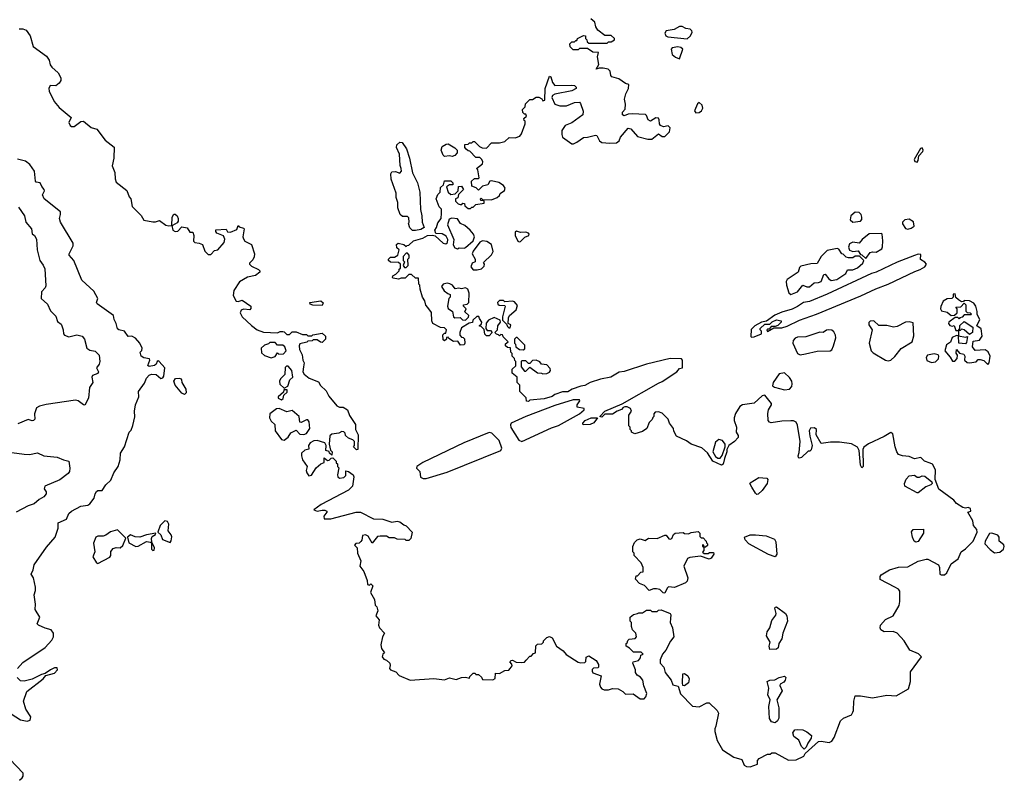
# Model space of a CAD drawing. Extents: x 2106670 to 2323771, y 35271 to 224896.
# Tile 356 of 419: x 2281540 to 2289040, y 162343 to 168139. Entities that reach past the tile are written whole.
import ezdxf

# ---------------------------------------------------------------- set-up
doc = ezdxf.new("R2010")
doc.units = 0

msp = doc.modelspace()

# ---------------------------------------------------------------- linework, layer by layer
at = {"layer": '0CON20XD'}
for points in [[(2286132.5, 167435), (2286151.7, 167458.3), (2286153.3, 167495), (2286146.4, 167533.6), (2286156.2, 167575), (2286176.7, 167615), (2286180, 167645), (2286155, 167652.5), (2286105, 167688.8), (2286050, 167705), (2286042.5, 167715), (2286037, 167747), (2286021.7, 167761.7), (2285985, 167770), (2285955, 167770), (2285931.7, 167761.7), (2285951.7, 167798.3), (2285942.5, 167855), (2285948.3, 167888.3), (2285905, 167892.5), (2285865, 167920), (2285805, 167920), (2285795, 167910), (2285755, 167910), (2285733, 167933), (2285730, 167955), (2285745, 167970), (2285765, 167970), (2285775, 167980), (2285785, 167980), (2285790, 167995), (2285835, 168020), (2285850, 168015), (2285850, 167995), (2285860, 167985), (2285861.7, 167971.7), (2285875, 167960), (2286015, 167960), (2286025, 167970), (2286045, 167970), (2286070, 167985), (2286070, 167995), (2286045, 168020), (2285998.3, 168018.3), (2285945, 168060), (2285927.5, 168085), (2285920.8, 168120.8), (2285890, 168145)], [(2286625, 167992.9), (2286650.6, 168015), (2286662, 168045), (2286660, 168055), (2286648, 168068), (2286615, 168071.2), (2286585, 168088.6), (2286565, 168087.5), (2286525, 168064), (2286465, 168053.3), (2286453.6, 168036.4), (2286462.5, 168015), (2286477.7, 168007.7), (2286625, 167992.9)], [(2281535, 168070), (2281565, 168070), (2281589.3, 168059.3), (2281620, 168015), (2281642.5, 167935), (2281745, 167862.5), (2281765, 167830), (2281773.3, 167795), (2281785, 167777.5), (2281833.6, 167733.6), (2281852.5, 167695), (2281852.5, 167675), (2281841.2, 167655), (2281815, 167635.8), (2281773.1, 167636.9), (2281761.5, 167615), (2281765, 167593.3), (2281802.5, 167515), (2281841.3, 167471.3), (2281931.2, 167395), (2281914.4, 167355), (2281925, 167332.2), (2281935.4, 167325.4), (2281955.3, 167324.7), (2282005, 167364.3), (2282025, 167365.7), (2282085, 167318.8), (2282127.5, 167305), (2282190.4, 167220.5), (2282258.6, 167168.6), (2282256.2, 167085), (2282243.9, 167026.1), (2282263.8, 166975), (2282266.4, 166926.4), (2282275, 166900), (2282355, 166837.5), (2282375, 166790), (2282387.5, 166775), (2282397.5, 166715), (2282466.4, 166646.4), (2282485, 166612.5), (2282555, 166597.5), (2282575, 166597.5), (2282605, 166610), (2282654.1, 166574.1), (2282675, 166567.5), (2282700, 166570), (2282706.4, 166536.4), (2282725, 166526), (2282745, 166528.8), (2282775, 166560), (2282815, 166552.5), (2282835, 166520), (2282858.8, 166518.8), (2282866.2, 166495), (2282865, 166451.2), (2282875, 166440.8), (2282906.4, 166436.4), (2282932.5, 166425), (2282950, 166375), (2282975, 166350), (2282995, 166350), (2283025, 166380), (2283050, 166385), (2283098.3, 166441.7), (2283102.5, 166467.5)], [(2286565, 167840), (2286592.5, 167915), (2286575, 167927.5), (2286553, 167933), (2286510, 167925), (2286502.5, 167915), (2286510, 167875), (2286535, 167852.5), (2286565, 167840)], [(2288475, 164760), (2288432.5, 164775), (2288405, 164802.5), (2288355, 164793.8), (2288315, 164811.2), (2288265, 164816), (2288235, 164826), (2288220.6, 164845), (2288207.5, 164885), (2288192, 164982), (2288175, 164993.8), (2288125, 164962), (2288004.3, 164905.7), (2287969.6, 164880.5), (2287961.2, 164865), (2287965.8, 164735), (2287955, 164723.8), (2287943.8, 164745), (2287933.8, 164855), (2287921.7, 164881.7), (2287875, 164906.7), (2287785, 164920), (2287715, 164920), (2287645, 164910), (2287607.5, 164975), (2287610, 165015), (2287595, 165030), (2287563, 165027), (2287553.3, 165006.7), (2287557.5, 164965), (2287577.5, 164895), (2287568.3, 164861.7), (2287558.3, 164851.7), (2287545, 164850), (2287496.1, 164803.9), (2287478.3, 164798.3), (2287471.7, 164801.7), (2287470, 164815), (2287478.3, 164841.7), (2287486, 164925), (2287465, 165050), (2287455, 165072.5), (2287435, 165083.3), (2287415, 165083.3), (2287345, 165080), (2287265, 165066.7), (2287251.7, 165071.7), (2287241.2, 165085), (2287239.3, 165139.3), (2287243.3, 165165), (2287267.5, 165205), (2287267.5, 165215), (2287215, 165277.5), (2287195, 165272.5), (2287133.6, 165216.4), (2287045.7, 165204.3), (2287025, 165191.2), (2286991.7, 165138.3), (2286982, 165105), (2286982.5, 165085), (2286998.8, 165035), (2286997, 164997), (2287011.7, 164971.7), (2287012.5, 164955), (2286985.9, 164924.1), (2286942.5, 164895), (2286927.5, 164865), (2286926.7, 164845), (2286907.5, 164795), (2286898.8, 164751.2), (2286885, 164743.8), (2286820, 164775), (2286778.9, 164838.9), (2286736.9, 164876.9), (2286655, 164904.2), (2286619.7, 164929.7), (2286542.5, 164965), (2286523, 165003), (2286520, 165025), (2286490, 165065), (2286480, 165095), (2286435, 165140), (2286405, 165150), (2286381.7, 165148.3), (2286370, 165135), (2286370, 165115), (2286361.7, 165108.3), (2286358.3, 165091.7), (2286335, 165070), (2286316.7, 165025), (2286285, 165000), (2286225, 164983.3), (2286200, 164995), (2286200, 165005), (2286190, 165015), (2286190, 165035), (2286180, 165045), (2286180, 165125), (2286200, 165155), (2286193.3, 165175), (2286168.5, 165188.5), (2286150.7, 165189.3), (2286136.4, 165183.6), (2286125, 165168.8), (2286091.2, 165155), (2286056.4, 165133.6), (2285998, 165132), (2285975, 165110), (2285960, 165115), (2285996.7, 165155), (2286128.9, 165211.1), (2286405, 165370.5), (2286435, 165381.4), (2286546.7, 165455), (2286565, 165480), (2286587.5, 165485), (2286587.5, 165545), (2286580, 165555), (2286496, 165556), (2286315, 165514.5), (2286145, 165457.5), (2286106.6, 165453.4), (2286043.8, 165415), (2285965, 165398.6), (2285885, 165374), (2285845, 165351.4), (2285814.3, 165345.7), (2285747.5, 165322.5), (2285715, 165303.5), (2285675, 165302.9), (2285616.7, 165283.3), (2285595, 165267.5), (2285535, 165250), (2285425, 165240), (2285415, 165230), (2285401.7, 165231.7), (2285398.3, 165258.3), (2285350, 165305), (2285350, 165355), (2285330, 165375), (2285330, 165415), (2285290, 165445), (2285290, 165475), (2285318.3, 165501.7), (2285320, 165535), (2285311.7, 165541.7), (2285308.3, 165558.3), (2285290, 165575), (2285290, 165595), (2285280, 165605), (2285278.3, 165638.3), (2285255, 165640), (2285240, 165655), (2285241.7, 165668.3), (2285260, 165685), (2285221.7, 165721.7), (2285218.3, 165738.3), (2285205, 165740), (2285195, 165730), (2285188.3, 165738.3), (2285171.7, 165741.7), (2285160, 165755), (2285180, 165775), (2285183.3, 165805), (2285203.3, 165835), (2285198.8, 165848.8), (2285155, 165870), (2285110, 165850), (2285093, 165827), (2285090, 165785), (2285101.7, 165771.7), (2285125, 165770), (2285140, 165755), (2285115, 165730), (2285095, 165730), (2285083, 165743), (2285078.3, 165778.3), (2285055, 165800), (2285040, 165805), (2285058.3, 165821.7), (2285060, 165835), (2285041.7, 165861.7), (2285038.3, 165878.3), (2285021.7, 165878.3), (2284991.7, 165848.3), (2284988.3, 165831.7), (2284963, 165827), (2284905, 165790), (2284892.5, 165755), (2284892.5, 165735), (2284905, 165720), (2284918.3, 165718.3), (2284928.3, 165708.3), (2284930, 165675), (2284925, 165662.5), (2284898.3, 165658.3), (2284878.3, 165688.3), (2284845, 165687.5), (2284810, 165710), (2284805, 165720), (2284791.7, 165718.3), (2284790, 165705), (2284777, 165693), (2284765, 165700), (2284763, 165737), (2284775, 165750), (2284785, 165750), (2284790, 165775), (2284775, 165790), (2284745, 165792.5), (2284686.7, 165825), (2284680, 165845), (2284677, 165907), (2284650, 165945), (2284633.9, 165963.9), (2284627, 165997), (2284607.5, 166025), (2284590, 166085), (2284587, 166117), (2284580, 166125), (2284578.3, 166168.3), (2284555, 166170), (2284525, 166197.5), (2284503, 166197), (2284475, 166170), (2284445, 166170), (2284425, 166162.5), (2284385, 166170), (2284380, 166175), (2284381.7, 166188.3), (2284405, 166200), (2284430, 166225), (2284431.7, 166238.3), (2284440, 166245), (2284440, 166275), (2284425, 166290), (2284365, 166292.5), (2284350, 166305), (2284350, 166315), (2284365, 166330), (2284395, 166330), (2284420, 166345), (2284430, 166385), (2284411.7, 166401.7), (2284410, 166425), (2284423, 166437), (2284467, 166427), (2284485, 166410), (2284491.7, 166418.3), (2284505, 166420), (2284540, 166455), (2284610, 166475), (2284645.9, 166494.1), (2284685, 166496.7), (2284705, 166492.5), (2284765, 166435.8), (2284785, 166431.2), (2284798.8, 166441.2), (2284802, 166465), (2284789.3, 166489.3), (2284756.8, 166506.8), (2284710, 166510), (2284701.2, 166535), (2284714.6, 166555.5), (2284725, 166590), (2284750, 166625), (2284752.5, 166665), (2284752.5, 166695), (2284734, 166714), (2284711.2, 166775), (2284725, 166807.5), (2284742.5, 166825), (2284745, 166860), (2284768.3, 166881.7), (2284775, 166910), (2284825, 166910), (2284840, 166895), (2284838.3, 166881.7), (2284815, 166880), (2284790, 166865), (2284802.5, 166825), (2284825, 166807.5), (2284858.3, 166811.7), (2284880, 166835), (2284881.7, 166868.3), (2284905, 166870), (2284920, 166845), (2284881.7, 166808.3), (2284878.3, 166781.7), (2284860, 166775), (2284860, 166755), (2284880, 166735), (2284895, 166730), (2284908.3, 166731.7), (2284915, 166740), (2284928.3, 166738.3), (2284931.7, 166721.7), (2284955, 166700), (2284975, 166700), (2284985, 166710), (2284995, 166710), (2285015, 166730), (2285078.3, 166741.7), (2285078.3, 166758.3), (2285051.7, 166761.7), (2285050, 166775), (2285055, 166780), (2285065, 166770), (2285135, 166767.5), (2285177, 166783), (2285195, 166800), (2285200, 166815), (2285232.5, 166837.5), (2285236.7, 166855), (2285224.4, 166874.4), (2285189.2, 166899.2), (2285135, 166910), (2285121.7, 166908.3), (2285105, 166880), (2285065, 166870), (2285035, 166840), (2285018.3, 166858.3), (2284985, 166870), (2284981.7, 166908.3), (2285005, 166930), (2285035, 166930), (2285040, 166935), (2285030, 166995), (2285020, 167005), (2285065, 167040), (2285067.5, 167055), (2285060, 167075), (2285045, 167090), (2285015, 167090), (2284968.3, 167138.3), (2284955, 167140), (2284941.7, 167151.7), (2284930, 167165), (2284931.7, 167188.3), (2284955, 167190), (2284965, 167200), (2284985, 167200), (2284995, 167210), (2285005, 167210), (2285043, 167173), (2285063, 167163), (2285095, 167160), (2285135, 167200), (2285195, 167200), (2285235, 167210), (2285268.3, 167241.7), (2285315, 167240), (2285349.3, 167250.7), (2285361.7, 167268.3), (2285390, 167345), (2285390, 167365), (2285381.7, 167371.7), (2285380, 167385), (2285400, 167405), (2285395, 167420), (2285385, 167420), (2285371.7, 167431.7), (2285370, 167455), (2285390, 167475), (2285391.7, 167498.3), (2285425, 167530), (2285445, 167530), (2285475, 167550), (2285495, 167550), (2285516.7, 167536.7), (2285525, 167520), (2285540, 167525), (2285542.5, 167615), (2285575, 167710), (2285585, 167702.5), (2285599.7, 167659.7), (2285615, 167636.7), (2285745, 167640), (2285767, 167637), (2285780, 167625), (2285780, 167615), (2285745, 167597.5), (2285615, 167572), (2285599.2, 167560.8), (2285594.1, 167545.9), (2285615, 167496.2), (2285655, 167482), (2285705, 167483.3), (2285767, 167507), (2285805, 167510), (2285811.7, 167501.7), (2285831.7, 167441.7), (2285830, 167415), (2285747, 167353), (2285695, 167332.5), (2285670, 167295), (2285668.9, 167265), (2285675.8, 167245), (2285745, 167193.3), (2285757.3, 167192.7), (2285784.2, 167205.8), (2285835, 167242.5), (2285865, 167243.3), (2285925, 167260), (2285936, 167256), (2285956.7, 167215), (2285975, 167204), (2286035, 167197.5), (2286085, 167202), (2286106.7, 167215), (2286117.5, 167245), (2286175, 167312.5), (2286195, 167306.7), (2286245, 167250), (2286325, 167228.8), (2286355, 167230), (2286405, 167270), (2286435, 167248.1), (2286455, 167250), (2286489.1, 167285), (2286495.5, 167315.5), (2286480.3, 167330.3), (2286445, 167322.9), (2286421.9, 167331.9), (2286413.8, 167345), (2286412, 167375), (2286405, 167390), (2286385, 167392), (2286345, 167366.2), (2286326.7, 167375), (2286315, 167410), (2286307, 167417), (2286205, 167422.5), (2286175, 167420), (2286145, 167407.5), (2286132.5, 167415), (2286132.5, 167435)], [(2286690.6, 167430.6), (2286715, 167430.9), (2286733.3, 167445), (2286742.5, 167465), (2286738.3, 167488.3), (2286715, 167507.1), (2286702.2, 167497.8), (2286679.2, 167445), (2286690.6, 167430.6)], [(2284533, 166533), (2284513, 166553), (2284502.5, 166585), (2284507.5, 166595), (2284505, 166630), (2284495, 166640), (2284455, 166640), (2284437.5, 166655), (2284420, 166705), (2284420, 166745), (2284408.8, 166785), (2284408, 166818), (2284370, 166925), (2284367.5, 166965), (2284375, 166980), (2284401.7, 166981.7), (2284435, 166970), (2284447.5, 166985), (2284446.7, 167005), (2284437, 167027), (2284433.3, 167115), (2284411.2, 167165), (2284413.8, 167185), (2284435, 167206.7), (2284453, 167203), (2284485.7, 167155.7), (2284510, 167085), (2284532, 166972), (2284570, 166895), (2284589.2, 166825), (2284591.8, 166691.8), (2284604.3, 166645), (2284606.7, 166596.7), (2284620, 166555), (2284595, 166541.2), (2284555, 166533.3), (2284533, 166533)], [(2284835, 167097.5), (2284815, 167102.5), (2284775, 167097.5), (2284765, 167107.5), (2284750, 167145), (2284757, 167173), (2284788.3, 167191.7), (2284805, 167192.5), (2284855, 167162.5), (2284872.5, 167145), (2284873.3, 167135), (2284872.5, 167125), (2284855, 167103.3), (2284835, 167097.5)], [(2288375, 167053.3), (2288383.8, 167065), (2288388, 167102), (2288420, 167135), (2288422.5, 167145), (2288415, 167163.3), (2288401.2, 167158.8), (2288354, 167075), (2288358.3, 167058.3), (2288375, 167053.3)], [(2281523.3, 163195), (2281565, 163241.2), (2281733.1, 163355), (2281785, 163410.8), (2281798.1, 163435), (2281796.9, 163465), (2281780, 163490), (2281732.9, 163502.9), (2281682.5, 163525), (2281673.3, 163535), (2281693.6, 163585), (2281658.9, 163645), (2281660, 163685), (2281650, 163755), (2281660.3, 163789.7), (2281660, 163815), (2281646.2, 163886.2), (2281628, 163915), (2281643.4, 163946.6), (2281650, 163985), (2281745, 164120.5), (2281809.6, 164195), (2281832.5, 164265), (2281831.8, 164305), (2281897.6, 164332.5), (2281913.8, 164375), (2281935, 164393.5), (2282005, 164432.5), (2282059.6, 164440.4), (2282075, 164448.7), (2282107.1, 164492.9), (2282114.4, 164525.6), (2282125, 164542.9), (2282135, 164550.3), (2282169.2, 164550.8), (2282195, 164595.7), (2282235, 164630), (2282256.5, 164685), (2282290, 164735), (2282304.5, 164785), (2282308.9, 164835), (2282338.2, 164885), (2282374, 164995), (2282388.3, 165011.7), (2282402.6, 165047.4), (2282417, 165113), (2282414.2, 165155), (2282423.1, 165205), (2282448.6, 165265), (2282446.2, 165305), (2282491.5, 165368.5), (2282505, 165407.8), (2282525, 165430), (2282545, 165437.1), (2282578.8, 165435), (2282615, 165405.8), (2282630, 165410), (2282638.6, 165421.5), (2282644.7, 165485), (2282603.3, 165535), (2282595, 165540), (2282586.7, 165535), (2282580.8, 165515), (2282567.5, 165505), (2282525, 165497.5), (2282516, 165505), (2282530.8, 165545), (2282528.8, 165555), (2282485, 165563.3), (2282466, 165575), (2282457.5, 165605), (2282471.2, 165618.8), (2282474, 165635), (2282456, 165675), (2282421.9, 165711.9), (2282395, 165726.2), (2282365, 165723.8), (2282337.1, 165765), (2282295.8, 165775), (2282284.1, 165784.1), (2282274.3, 165825), (2282259.4, 165855), (2282255.2, 165885.2), (2282131.2, 165975), (2282124.2, 165985), (2282136, 166015), (2282105, 166071.4), (2282012.9, 166155), (2281953.4, 166303.4), (2281917.9, 166345), (2281917.7, 166355), (2281947.1, 166415), (2281946.8, 166435), (2281850, 166595), (2281842.5, 166625), (2281851.5, 166655), (2281850, 166675), (2281725.6, 166775), (2281712.9, 166805), (2281728.8, 166835), (2281726, 166845), (2281707.5, 166867.5), (2281695, 166896.2), (2281665, 166902), (2281659.4, 166909.4), (2281652, 166985), (2281616, 167035), (2281585, 167062), (2281524.5, 167075.5)], [(2281531.1, 166711.1), (2281577.1, 166645), (2281587.1, 166595), (2281630, 166545), (2281635, 166507.5), (2281653.6, 166493.6), (2281667.4, 166467.4), (2281673.8, 166385), (2281693.8, 166305), (2281719.6, 166269.6), (2281731.2, 166241.2), (2281738.5, 166111.5), (2281733.2, 166096.8), (2281705.8, 166065), (2281704.5, 166015), (2281750.6, 165970.6), (2281775, 165919.4), (2281815, 165880.7), (2281828.8, 165838.8), (2281855, 165817.8), (2281861.8, 165805), (2281872.2, 165775), (2281873.1, 165745), (2281882, 165735), (2281915, 165722.5), (2281975, 165737.7), (2282015, 165728.1), (2282033.8, 165705), (2282052, 165635), (2282075, 165620), (2282115, 165613.6), (2282145, 165583.8), (2282150.8, 165535), (2282145, 165513.8), (2282126.2, 165485), (2282140.6, 165455), (2282135, 165443.3), (2282095, 165427.5), (2282088.8, 165415), (2282096.7, 165375), (2282072.7, 165337.3), (2282064, 165255), (2282035, 165202.5), (2282025, 165203.3), (2281984.7, 165234.7), (2281965, 165240.9), (2281742.1, 165207.9), (2281692, 165195), (2281668.9, 165181.1), (2281652.2, 165135), (2281654.6, 165095), (2281646.4, 165083.6), (2281635, 165081.4), (2281605, 165091.2), (2281525, 165060.5)], [(2282705, 166570), (2282700, 166570), (2282702.5, 166635), (2282713.6, 166656.4), (2282725, 166657.5), (2282740, 166645), (2282747.5, 166625), (2282746.4, 166603.6), (2282739.3, 166590.7), (2282705, 166570)], [(2287885, 166596.7), (2287945, 166604.3), (2287954.4, 166615.6), (2287955.7, 166635), (2287950, 166655), (2287935, 166670), (2287905, 166672.9), (2287872, 166645), (2287866.2, 166615), (2287885, 166596.7)], [(2284875, 166392.5), (2284888.3, 166401.7), (2284925, 166397.5), (2284935, 166402.5), (2284993.8, 166455), (2285003.8, 166485), (2284996.2, 166505), (2284971.2, 166535), (2284929.7, 166569.7), (2284896.7, 166585), (2284875, 166622), (2284832.2, 166627.8), (2284811.9, 166618.1), (2284797.5, 166575), (2284846.7, 166465), (2284843, 166423), (2284855, 166400), (2284875, 166392.5)], [(2288305, 166542.5), (2288330.7, 166549.3), (2288353, 166567), (2288348.3, 166598.3), (2288315, 166620), (2288283.3, 166615), (2288263.3, 166595), (2288263.9, 166583.9), (2288287, 166547), (2288305, 166542.5)], [(2283102.5, 166467.5), (2283093, 166493), (2283042.3, 166512.3), (2283033.3, 166525), (2283035, 166537.5), (2283111.7, 166541.7), (2283123.3, 166523.3), (2283145, 166520), (2283195, 166540), (2283205, 166570), (2283211.7, 166561.7), (2283245, 166550), (2283250, 166545), (2283240, 166485), (2283245, 166470), (2283255, 166452.5), (2283306.7, 166425), (2283327.5, 166355), (2283327, 166333), (2283315, 166310), (2283290, 166285), (2283290, 166275), (2283305, 166260), (2283360, 166235), (2283370, 166225), (2283370, 166215), (2283335, 166190), (2283275, 166177.5), (2283215, 166142.5), (2283170, 166075), (2283167, 166037), (2283190, 165995), (2283205, 165992.5), (2283235, 166002.5), (2283300, 165955), (2283301.7, 165938.3), (2283292.5, 165927.5), (2283245, 165933.8), (2283227.5, 165925), (2283220, 165905), (2283233.6, 165873.6), (2283305, 165807.5), (2283350, 165775), (2283398.3, 165758.3), (2283505, 165752.5), (2283525, 165762.5), (2283545, 165762.5), (2283555, 165760), (2283575, 165740), (2283595, 165740), (2283615, 165760), (2283645, 165760), (2283695, 165740), (2283725, 165740), (2283735, 165730), (2283765, 165730), (2283773, 165737), (2283845, 165750), (2283868.3, 165728.3), (2283870, 165705), (2283845, 165680), (2283831.7, 165681.7), (2283805, 165700), (2283775, 165700), (2283767, 165693), (2283735, 165690), (2283727, 165683), (2283675, 165670), (2283670, 165655), (2283672.5, 165625), (2283692.5, 165585), (2283697.5, 165545), (2283707.5, 165525), (2283702.5, 165495), (2283697.5, 165455), (2283707, 165437), (2283745, 165407.5), (2283815, 165380), (2283830.8, 165350.8), (2283875, 165310), (2283895, 165270), (2283955, 165197.5), (2283975, 165187.5), (2284005, 165187.5), (2284036.4, 165166.4), (2284051.7, 165121.7), (2284097.5, 165055), (2284097.5, 165015), (2284117.5, 164975), (2284116.7, 164863.3), (2284105, 164862.5), (2284082.5, 164885), (2284090, 164895), (2284090, 164925), (2284077, 164937), (2284045, 164950), (2284021.7, 164971.7), (2284018.3, 164988.3), (2284008.3, 164998.3), (2283995, 165000), (2283971.7, 164988.3), (2283918.3, 164981.7), (2283903, 164967), (2283896.7, 164905), (2283908.3, 164858.3), (2283920, 164845), (2283918.3, 164821.7), (2283900, 164835), (2283898.3, 164848.3), (2283872.5, 164855), (2283873.8, 164895), (2283864.1, 164914.1), (2283805, 164933.5), (2283780.4, 164929.6), (2283752, 164915), (2283740, 164895), (2283743.3, 164866.7), (2283711.5, 164858.5), (2283686.4, 164835), (2283685.4, 164815), (2283695, 164786), (2283729.4, 164735), (2283722.9, 164705), (2283726.2, 164685), (2283743.4, 164663.4), (2283761.7, 164668.3), (2283799.2, 164725), (2283835, 164753.8), (2283860, 164765), (2283860, 164800), (2283885, 164780), (2283898.3, 164781.7), (2283911.7, 164798.3), (2283925, 164800), (2283950, 164775), (2283951.7, 164761.7), (2283960, 164755), (2283960, 164735), (2283970, 164725), (2283959.6, 164670.5), (2283964, 164655), (2283975, 164645.8), (2284009.1, 164650.9), (2284024.2, 164665), (2284025, 164700), (2284045, 164696.2), (2284080.7, 164670.7), (2284084.2, 164655), (2284075.4, 164585), (2284045.6, 164555), (2283836.2, 164445), (2283780, 164405), (2283805, 164393.3), (2283845, 164402.5), (2283865, 164402.5), (2283880, 164395), (2283880, 164385), (2283857.5, 164355), (2283860, 164335), (2283910, 164335), (2284104, 164386), (2284135, 164385.4), (2284234.3, 164334.3), (2284305, 164334), (2284375, 164310), (2284415, 164317.5), (2284435, 164313.3), (2284465, 164290), (2284485, 164282.5), (2284530, 164235), (2284520, 164185), (2284505, 164170), (2284485, 164170), (2284475, 164177.5), (2284415, 164180), (2284395, 164190), (2284355, 164190), (2284333, 164203), (2284285, 164202.5), (2284265, 164200), (2284225, 164150), (2284195, 164203.3), (2284175, 164212.5), (2284151.7, 164208.3), (2284147, 164173), (2284138.3, 164161.7), (2284125, 164150), (2284101.7, 164148.3), (2284090, 164135), (2284110, 164115), (2284113, 164073), (2284137.5, 164015), (2284130, 163975), (2284162.5, 163935), (2284187.5, 163865), (2284190, 163835), (2284205, 163830), (2284215, 163840), (2284230, 163825), (2284212.5, 163775), (2284241.7, 163721.7), (2284248.3, 163678.3), (2284260, 163665), (2284267.5, 163635), (2284252.5, 163595), (2284277.5, 163565), (2284272.5, 163525), (2284280, 163505), (2284320, 163465), (2284303, 163437), (2284290, 163375), (2284296.4, 163346.4), (2284320, 163315), (2284307, 163303), (2284300, 163285), (2284312.5, 163265), (2284335, 163257.5), (2284360, 163235), (2284363, 163217), (2284357.5, 163195), (2284363.9, 163183.9), (2284405, 163168.8), (2284431.7, 163141.7), (2284515, 163106.7), (2284695, 163117.5), (2284775, 163107.5), (2284815, 163122.5), (2284865, 163110), (2284905, 163127.5), (2284935, 163130), (2284965, 163120), (2284970, 163135), (2284995, 163160), (2285008.3, 163158.3), (2285015, 163150), (2285035, 163150), (2285058.3, 163128.3), (2285065, 163110), (2285145, 163107.5), (2285162.5, 163117.5), (2285165, 163160), (2285195, 163157.5), (2285235, 163180), (2285265, 163182.5), (2285276.4, 163193.6), (2285290, 163215), (2285288.3, 163228.3), (2285272.5, 163245), (2285283, 163257), (2285295, 163257.5), (2285322.5, 163242.5), (2285365, 163240), (2285385, 163242.5), (2285398.3, 163258.3), (2285425, 163290), (2285435, 163290), (2285455, 163310), (2285470, 163315), (2285471.7, 163368.3), (2285485, 163380), (2285518.3, 163381.7), (2285530, 163395), (2285530, 163405), (2285555, 163430), (2285575, 163437.5), (2285595, 163427.5), (2285630, 163365), (2285679.3, 163329.3), (2285701.7, 163301.7), (2285793, 163243), (2285815, 163237.5), (2285845, 163240), (2285851.7, 163248.3), (2285855, 163280), (2285875, 163292.5), (2285930, 163255), (2285950, 163225), (2285950, 163205), (2285945, 163200), (2285911.7, 163198.3), (2285901.7, 163188.3), (2285900, 163175), (2285905, 163162.5), (2285968.3, 163138.3), (2285957.5, 163075), (2285963, 163053), (2285975, 163040), (2285993.3, 163033.3), (2286025, 163033.3), (2286055, 163042.5), (2286099.3, 163039.3), (2286135, 163020), (2286155, 163000), (2286211.7, 163001.7), (2286265, 162962.5), (2286297, 162963), (2286310.7, 162979.3), (2286316.2, 163005), (2286293.6, 163063.6), (2286287.5, 163105), (2286269.6, 163129.5), (2286242.5, 163145), (2286230, 163165), (2286230, 163185), (2286210, 163235), (2286213.9, 163246.1), (2286254, 163256), (2286270, 163275), (2286272.5, 163297.5), (2286290, 163305), (2286275, 163320), (2286215, 163320), (2286185, 163350), (2286160, 163365), (2286160, 163385), (2286168.3, 163391.7), (2286171.7, 163408.3), (2286182.5, 163417.5), (2286227, 163423), (2286237.5, 163435), (2286232.5, 163465), (2286208.3, 163488.3), (2286200, 163515), (2286200, 163545), (2286190, 163555), (2286190, 163585), (2286215, 163607.5), (2286247, 163613), (2286255, 163620), (2286285, 163620), (2286315, 163640), (2286345, 163640), (2286355, 163630), (2286395, 163630), (2286405, 163640), (2286425, 163642.5), (2286494.2, 163614.2), (2286499.2, 163605), (2286496.9, 163575), (2286496, 163546), (2286513.3, 163505), (2286522.5, 163435), (2286496.4, 163403.6), (2286462.5, 163335), (2286436.4, 163303.6), (2286418.3, 163261.7), (2286417.5, 163235), (2286446.7, 163205), (2286457.1, 163165), (2286502.5, 163105), (2286515, 163070), (2286555, 163060), (2286572.7, 163002.7), (2286665, 162907.5), (2286716.4, 162903.6), (2286775, 162933.3), (2286793, 162933), (2286852.5, 162875), (2286862.5, 162855), (2286843.3, 162755), (2286833.8, 162735), (2286833.8, 162715), (2286853.8, 162645), (2286893.8, 162575), (2286980.3, 162520.3), (2287040.7, 162500.7), (2287059.3, 162459.3), (2287077, 162447), (2287105, 162446.7), (2287160, 162465), (2287160, 162495), (2287171.7, 162508.3), (2287235, 162542.5), (2287257, 162543), (2287268.3, 162551.7), (2287295, 162552.5), (2287395, 162496.7), (2287455, 162498), (2287513, 162527), (2287523, 162547), (2287625, 162637.5), (2287645, 162640), (2287705, 162630), (2287725, 162640), (2287745, 162670), (2287792.5, 162795), (2287815, 162817.5), (2287875, 162842.5), (2287887, 162863), (2287892.5, 162875), (2287893.3, 162945), (2287903, 162987), (2287945, 162987.5), (2288035, 162971.4), (2288145, 162992.5), (2288215, 162987.5), (2288310.7, 163039.3), (2288326.7, 163095), (2288325, 163170), (2288410, 163285), (2288387, 163307), (2288320, 163335), (2288276.4, 163406.4), (2288223, 163463), (2288193, 163477), (2288125, 163473.3), (2288100.4, 163490.5), (2288093.3, 163505), (2288096.7, 163525), (2288135, 163568.8), (2288194.3, 163595.7), (2288238, 163675), (2288244, 163705), (2288243.8, 163785), (2288235, 163798.8), (2288205.7, 163815.7), (2288095, 163872.5), (2288093.3, 163895), (2288102.5, 163907.5), (2288165, 163946.7), (2288235, 163966.7), (2288305, 163968.6), (2288385, 164011.9), (2288445, 164028.8), (2288457.7, 164027.7), (2288537.5, 163985), (2288547.5, 163965), (2288550, 163915), (2288558.3, 163908.3), (2288585, 163907.5), (2288602.5, 163925), (2288635, 163993.3), (2288688.8, 164031.2), (2288711.2, 164085), (2288745, 164108), (2288802, 164165), (2288833.3, 164235), (2288830, 164255), (2288806.2, 164285), (2288800.7, 164320.7), (2288762.5, 164385), (2288786.1, 164393.9), (2288782.5, 164415), (2288765, 164422.5), (2288745, 164417.5), (2288725, 164422.5), (2288675, 164452.5), (2288656.4, 164476.4), (2288542.3, 164562.3), (2288512.5, 164635), (2288515, 164710), (2288493, 164753), (2288475, 164760)], [(2285345, 166446.2), (2285355, 166448.8), (2285388.9, 166481.1), (2285418.8, 166495), (2285421.2, 166505), (2285415, 166513.3), (2285395, 166520), (2285355, 166517.5), (2285325, 166527.5), (2285315, 166520), (2285314.2, 166495), (2285335, 166452.5), (2285345, 166446.2)], [(2287985, 166320), (2288017.5, 166365), (2288035, 166371.2), (2288065, 166367.5), (2288106.7, 166393.3), (2288113, 166407), (2288113.8, 166455), (2288110, 166505), (2288105, 166510), (2288011.7, 166508.3), (2287956.7, 166465), (2287935, 166436.7), (2287885, 166444.4), (2287860, 166430), (2287853.8, 166405), (2287862, 166382), (2287885, 166373.3), (2287927, 166377), (2287945, 166350), (2287955, 166347.5), (2287985, 166320)], [(2284995, 166232.5), (2285025, 166233.3), (2285058.3, 166241.7), (2285078.3, 166261.7), (2285080, 166275), (2285071.7, 166288.3), (2285133, 166347), (2285147, 166373), (2285133.8, 166425), (2285098.8, 166448.8), (2285065, 166452.9), (2285046.2, 166445), (2284993.3, 166375), (2284987.5, 166355), (2285010, 166315), (2285010, 166295), (2284987, 166283), (2284977.5, 166255), (2284995, 166232.5)], [(2284485, 166250), (2284500, 166265), (2284497.5, 166315), (2284507.5, 166325), (2284507.5, 166345), (2284495, 166360), (2284485, 166360), (2284460, 166335), (2284460, 166305), (2284470, 166295), (2284460, 166265), (2284471.7, 166251.7), (2284485, 166250)], [(2287115, 165720), (2287135, 165723.3), (2287190, 165745), (2287190, 165765), (2287180, 165775), (2287180, 165785), (2287215, 165820), (2287255, 165820), (2287273, 165837), (2287305, 165852.5), (2287340, 165845), (2287340, 165835), (2287315, 165810), (2287295, 165800), (2287265, 165800), (2287248.3, 165781.7), (2287235, 165780), (2287230, 165775), (2287235, 165762.5), (2287285, 165790), (2287345, 165792), (2287385, 165804), (2287481.2, 165848.8), (2287610, 165895), (2287946.7, 166035), (2288061.1, 166088.9), (2288155, 166123.1), (2288359.2, 166220.8), (2288400, 166235), (2288435, 166256.7), (2288446.7, 166275), (2288435, 166292.5), (2288402.5, 166312.5), (2288405, 166350), (2288385, 166353.3), (2288355, 166343.3), (2288225, 166292), (2288065, 166216.2), (2288027.5, 166205), (2287691.7, 166048.3), (2287555, 165992.5), (2287510, 165985), (2287465, 165952.5), (2287425, 165932.5), (2287345, 165911.2), (2287292.3, 165887.7), (2287228.3, 165841.7), (2287190, 165835), (2287140, 165805), (2287111.7, 165778.3), (2287110, 165725), (2287115, 165720)], [(2287415, 166044), (2287465.6, 166064.4), (2287505, 166116.7), (2287535, 166104.2), (2287555, 166104), (2287592.5, 166135), (2287625, 166135.8), (2287645, 166144), (2287665, 166197.5), (2287675, 166198.8), (2287704, 166164), (2287722.3, 166152.4), (2287765, 166158.8), (2287832.2, 166205), (2287846, 166234), (2287885, 166232.2), (2287920.9, 166249.1), (2287962.5, 166285), (2287970, 166305), (2287937.5, 166337.5), (2287905, 166337.5), (2287885, 166323.8), (2287853.3, 166323.3), (2287835, 166330), (2287812.5, 166352.5), (2287802.5, 166355), (2287779.3, 166389.3), (2287766.4, 166396.4), (2287689.8, 166380.2), (2287645.9, 166334.1), (2287615, 166280), (2287565, 166279.2), (2287490, 166260), (2287480.4, 166249.5), (2287468.8, 166215), (2287385, 166160), (2287377.5, 166145), (2287380, 166115), (2287398.3, 166058.3), (2287415, 166044)], [(2284935, 165850), (2284958.3, 165871.7), (2284960, 165885), (2284931.7, 165911.7), (2284940, 165935), (2284920, 165955), (2284920, 165965), (2284948.3, 165971.7), (2284960, 165985), (2284962.5, 166055), (2284952.5, 166085), (2284936.7, 166096.7), (2284905, 166087.5), (2284885, 166092.5), (2284858.3, 166088.3), (2284835.9, 166115.9), (2284817.3, 166127.3), (2284795, 166131.2), (2284765, 166124), (2284754.2, 166105), (2284774.2, 166074.2), (2284801.7, 166051.7), (2284820, 166045), (2284820, 166025), (2284810, 166015), (2284798.2, 165955), (2284805, 165939.2), (2284836.2, 165916.2), (2284843.3, 165875), (2284855, 165866.7), (2284895, 165870), (2284911.7, 165851.7), (2284935, 165850)], [(2288915, 165511.2), (2288923.8, 165525), (2288931.1, 165575), (2288917.9, 165607.9), (2288895, 165623.3), (2288818.3, 165618.3), (2288797.5, 165645), (2288801.7, 165688.3), (2288852.2, 165697.8), (2288871.7, 165728.3), (2288862.5, 165782.5), (2288830, 165805), (2288853.8, 165855), (2288833, 165893), (2288833.6, 165916.4), (2288822.5, 165955), (2288807.7, 165977.7), (2288775, 165996.7), (2288735, 166000), (2288728.3, 165991.7), (2288715, 165990), (2288690, 166005), (2288671.7, 166021.7), (2288665, 166050), (2288651.7, 166048.3), (2288650, 166025), (2288640, 166015), (2288605, 166012.5), (2288573.3, 165995), (2288555.6, 165954.4), (2288554.3, 165935), (2288561.7, 165921.7), (2288605, 165909.2), (2288635, 165886), (2288661.7, 165888.3), (2288680, 165905), (2288680, 165935), (2288671.7, 165948.3), (2288708.3, 165951.7), (2288735, 165980), (2288747.5, 165967.5), (2288747.5, 165917.5), (2288757.5, 165907.5), (2288780, 165905), (2288790, 165895), (2288785, 165890), (2288735, 165890), (2288718.3, 165871.7), (2288701.7, 165868.3), (2288695, 165860), (2288685, 165870), (2288665, 165870), (2288618, 165835), (2288616, 165825), (2288625, 165808.8), (2288645, 165802.5), (2288658.3, 165808.3), (2288671.7, 165771.7), (2288690, 165770), (2288690, 165730), (2288675, 165732.5), (2288641.7, 165718.3), (2288629.2, 165680.8), (2288599.7, 165660.3), (2288587.5, 165615), (2288627.9, 165567.9), (2288645, 165536), (2288662.7, 165537.3), (2288681.7, 165558.3), (2288683, 165583), (2288673.3, 165596.7), (2288675, 165626.2), (2288697.7, 165597.7), (2288731.2, 165591.2), (2288740, 165575), (2288738, 165545), (2288756.8, 165526.8), (2288775, 165523.8), (2288825, 165532.5), (2288841.2, 165548.8), (2288855, 165550), (2288885, 165542), (2288915, 165511.2)], [(2283845, 165960), (2283773.6, 165963.6), (2283751.7, 165971.7), (2283750, 165985), (2283835, 165997.5), (2283851.7, 165981.7), (2283845, 165960)], [(2285275, 165790), (2285280, 165815), (2285260, 165825), (2285263, 165867), (2285270, 165885), (2285320.7, 165929.3), (2285331.7, 165961.7), (2285308.8, 165988.8), (2285295, 165993.8), (2285235, 165990), (2285225, 166000), (2285195, 166000), (2285180, 165985), (2285181.7, 165971.7), (2285193, 165963), (2285235, 165960), (2285237.5, 165955), (2285217.5, 165875), (2285218.3, 165848.3), (2285248.3, 165818.3), (2285255, 165800), (2285265, 165790), (2285275, 165790)], [(2288155, 165540), (2288175, 165543.8), (2288207, 165573), (2288255, 165633.8), (2288338, 165685), (2288350.9, 165729.1), (2288345, 165830), (2288316.2, 165836.2), (2288287, 165833), (2288225, 165800), (2288195, 165796.7), (2288145, 165810), (2288085, 165808.8), (2288045, 165844.3), (2288017.8, 165842.2), (2288008.6, 165831.4), (2288008, 165815), (2288032.5, 165775), (2288011.2, 165675), (2288025.8, 165615.8), (2288040.3, 165600.3), (2288135, 165545.8), (2288155, 165540)], [(2288775, 165740), (2288735, 165776.7), (2288715, 165780), (2288705, 165770), (2288690, 165770), (2288700, 165785), (2288701.7, 165808.3), (2288735, 165840), (2288800, 165795), (2288796.7, 165755), (2288775, 165740)], [(2287485, 165586.2), (2287525, 165593.8), (2287615, 165613.8), (2287713.6, 165616.4), (2287725, 165623.3), (2287740, 165655), (2287756, 165715), (2287754, 165735), (2287740.4, 165760.5), (2287725, 165772), (2287704.2, 165775.8), (2287685, 165772), (2287660, 165755), (2287635, 165756.7), (2287528.3, 165721.7), (2287465, 165721.1), (2287447.6, 165712.4), (2287431.4, 165695), (2287428.1, 165675), (2287464.2, 165594.2), (2287485, 165586.2)], [(2283455, 165563.3), (2283485, 165572.5), (2283505, 165600), (2283515, 165590), (2283548.3, 165591.7), (2283570, 165615), (2283560, 165645), (2283545, 165660), (2283505, 165660), (2283485, 165680), (2283445, 165680), (2283435, 165670), (2283405, 165660), (2283380, 165635), (2283381.7, 165601.7), (2283405, 165580), (2283455, 165563.3)], [(2285375, 165622.5), (2285388.8, 165631.2), (2285388, 165658), (2285328.3, 165718.3), (2285321.7, 165718.3), (2285310, 165705), (2285310, 165675), (2285317, 165667), (2285320, 165645), (2285346.1, 165626.1), (2285375, 165622.5)], [(2288745, 165670), (2288694.4, 165674.4), (2288690, 165730), (2288745, 165720), (2288760, 165725), (2288751.7, 165678.3), (2288745, 165670)], [(2285525, 165440), (2285555, 165442.5), (2285576, 165454), (2285582, 165465), (2285580, 165480), (2285555, 165510), (2285515, 165514), (2285501.2, 165531.2), (2285475, 165544), (2285445, 165541.2), (2285425, 165520), (2285415, 165520), (2285395, 165540), (2285365, 165540), (2285360, 165535), (2285360, 165495), (2285385, 165460), (2285395, 165460), (2285425, 165490), (2285485, 165447.5), (2285515, 165446.7), (2285525, 165440)], [(2288485, 165527.1), (2288515, 165531.2), (2288538, 165555), (2288541.2, 165575), (2288535.9, 165585.9), (2288505, 165592.5), (2288455, 165583.3), (2288445.8, 165564.2), (2288451.1, 165541.1), (2288485, 165527.1)], [(2283555, 165330), (2283583.3, 165346.7), (2283597.5, 165395), (2283620, 165415), (2283612.5, 165465), (2283585, 165500), (2283571.7, 165498.3), (2283561.7, 165488.3), (2283560, 165435), (2283527.5, 165402.5), (2283519.2, 165385), (2283521.1, 165361.1), (2283555, 165330)], [(2282795, 165283.8), (2282775, 165294), (2282725, 165353.3), (2282714.2, 165385), (2282726.7, 165405), (2282755, 165407.8), (2282766, 165405), (2282772, 165395), (2282774, 165374), (2282805.5, 165324.5), (2282808, 165295), (2282795, 165283.8)], [(2287365, 165317.5), (2287405, 165323.3), (2287421.2, 165345), (2287424.2, 165365), (2287420.8, 165385), (2287405, 165413.3), (2287365, 165447.5), (2287325, 165440), (2287280, 165375), (2287275, 165350), (2287288.3, 165338.3), (2287365, 165317.5)], [(2283535, 165242.5), (2283547, 165253), (2283551.7, 165278.3), (2283578.3, 165301.7), (2283578.3, 165318.3), (2283551.7, 165318.3), (2283548.3, 165301.7), (2283510, 165265), (2283510, 165255), (2283535, 165242.5)], [(2285365, 164924.1), (2285591.5, 165028.5), (2285645, 165047.7), (2285804.3, 165135), (2285840, 165165), (2285840, 165175), (2285786.7, 165186.7), (2285786.7, 165205), (2285807.5, 165235), (2285803.3, 165243.3), (2285755, 165242.7), (2285615, 165200.3), (2285395, 165115.1), (2285284.9, 165065.1), (2285278.1, 165051.9), (2285281.9, 165031.9), (2285343.2, 164935), (2285365, 164924.1)], [(2283555, 164934.6), (2283585, 164958.5), (2283605, 164990.4), (2283645, 165012), (2283675, 164980), (2283705, 164978.5), (2283723.8, 164986.2), (2283750, 165025), (2283746.2, 165075), (2283735, 165090), (2283725, 165090), (2283685, 165070), (2283675, 165072.5), (2283669.2, 165115), (2283615, 165160), (2283575, 165150), (2283516.4, 165176.4), (2283495, 165172.9), (2283445.8, 165135), (2283444, 165105), (2283455, 165080), (2283482.5, 165055), (2283486.7, 165005), (2283535, 164940), (2283555, 164934.6)], [(2285832.5, 165052.5), (2285830, 165065), (2285847.5, 165085), (2285892.5, 165105), (2285940, 165105), (2285913, 165067), (2285885, 165053.8), (2285832.5, 165052.5)], [(2284612.1, 164642.1), (2284635, 164642.9), (2284795, 164690.7), (2285203.8, 164855), (2285212.2, 164875), (2285192.1, 164932.1), (2285137.5, 164987.5), (2285115, 164992.2), (2284922.7, 164915), (2284610, 164765), (2284564.3, 164735), (2284561.7, 164721.7), (2284587.5, 164695), (2284592.3, 164652.3), (2284612.1, 164642.1)], [(2286875, 164797.5), (2286891.7, 164818.3), (2286912.5, 164885), (2286913.3, 164905), (2286892.3, 164932.3), (2286865, 164940), (2286840.9, 164919.1), (2286820, 164845), (2286840.7, 164810.7), (2286858.3, 164798.3), (2286875, 164797.5)], [(2281443.3, 164845), (2281575, 164827.5), (2281615, 164825.8), (2281675, 164838.4), (2281724.3, 164814.3), (2281825, 164805.6), (2281874.2, 164784.2), (2281913.3, 164775), (2281922.4, 164722.4), (2281918.5, 164695), (2281908.9, 164681.1), (2281846.5, 164633.5), (2281732.5, 164585), (2281726.7, 164565), (2281740.9, 164540.9), (2281742.9, 164525), (2281725, 164502.5), (2281687.7, 164482.3), (2281651.2, 164448.8), (2281605, 164435.7), (2281513, 164387)], [(2287155, 164520), (2287145, 164530), (2287116.7, 164576.7), (2287102.5, 164605), (2287105, 164610), (2287170.7, 164649.3), (2287230, 164645), (2287237.5, 164635), (2287232.5, 164605), (2287195, 164552.5), (2287165, 164522.5), (2287155, 164520)], [(2288385, 164532.5), (2288375, 164532.5), (2288283.3, 164585), (2288280, 164605), (2288291.2, 164638.8), (2288315, 164663.3), (2288355, 164667.5), (2288375, 164652.5), (2288395, 164652.5), (2288415, 164662.5), (2288435, 164660), (2288488.3, 164618.3), (2288490, 164605), (2288480, 164595), (2288441.7, 164578.3), (2288385, 164532.5)], [(2282135, 163994.4), (2282227, 164043.1), (2282233.6, 164055), (2282235, 164086.7), (2282250.9, 164109.1), (2282274.1, 164115.9), (2282305, 164115.4), (2282326.8, 164133.2), (2282348.8, 164188.8), (2282285, 164250.6), (2282232.6, 164237.4), (2282195, 164210), (2282175, 164203.3), (2282135, 164203.8), (2282120, 164195), (2282101.2, 164148.8), (2282111.6, 164085), (2282097.1, 164045), (2282125, 164000), (2282135, 163994.4)], [(2282685, 164156), (2282693.4, 164166.6), (2282697.8, 164197.8), (2282693.7, 164213.7), (2282670.5, 164245), (2282675.3, 164295), (2282665, 164315.7), (2282645, 164320), (2282610.5, 164285), (2282593.3, 164235), (2282614.5, 164214.5), (2282627.1, 164177.1), (2282685, 164156)], [(2288365, 164156.7), (2288353.3, 164165), (2288340, 164195), (2288333, 164237), (2288347, 164253), (2288425, 164257.5), (2288423.3, 164225), (2288385, 164162.5), (2288365, 164156.7)], [(2282555, 164094.4), (2282565, 164096.7), (2282566.7, 164115), (2282546.7, 164156.7), (2282544.1, 164185.9), (2282549.6, 164200.5), (2282573.8, 164215), (2282576, 164226), (2282505, 164212.9), (2282455, 164196.2), (2282418.6, 164198.6), (2282385, 164213.1), (2282360, 164195), (2282372.1, 164152.1), (2282425, 164124.4), (2282442.2, 164127.8), (2282505, 164162), (2282537, 164157), (2282543, 164153), (2282544.5, 164105), (2282555, 164094.4)], [(2286455, 163770), (2286441.7, 163771.7), (2286415, 163797.5), (2286391.7, 163801.7), (2286368.3, 163801.7), (2286335, 163790), (2286298.3, 163828.3), (2286261.7, 163841.7), (2286230, 163875), (2286235, 163900), (2286245, 163900), (2286271.7, 163928.3), (2286288.3, 163931.7), (2286290, 163965), (2286275, 164000), (2286220, 164055), (2286220, 164075), (2286210, 164085), (2286210, 164125), (2286222.5, 164155), (2286244.2, 164175.8), (2286265, 164182.5), (2286305, 164170), (2286330.7, 164189.3), (2286395, 164186.7), (2286455, 164210), (2286465, 164210), (2286483.6, 164183.6), (2286495, 164180), (2286507.5, 164185), (2286520, 164215), (2286533, 164227), (2286595, 164230), (2286603, 164223), (2286635, 164220), (2286655, 164230), (2286708.3, 164238.3), (2286720, 164225), (2286721.7, 164201.7), (2286731.7, 164191.7), (2286745, 164190), (2286770, 164165), (2286771.7, 164151.7), (2286780, 164145), (2286778.3, 164131.7), (2286765, 164120), (2286750, 164120), (2286750, 164135), (2286741.7, 164138.3), (2286740, 164125), (2286750, 164120), (2286750, 164095), (2286741.7, 164081.7), (2286755, 164070), (2286785, 164070), (2286795, 164080), (2286825, 164080), (2286826.7, 164065), (2286806.2, 164035), (2286793, 164027), (2286725, 164050), (2286645, 164042), (2286625.8, 164034.2), (2286600, 163975), (2286629.2, 163885), (2286625, 163860), (2286611.7, 163848.3), (2286527, 163813), (2286482.5, 163817.5), (2286471.7, 163808.3), (2286455, 163770)], [(2287295, 164046.7), (2287245, 164064), (2287095, 164144), (2287066.7, 164175), (2287060, 164195), (2287105, 164212.5), (2287145, 164212.5), (2287225, 164206.7), (2287290.7, 164180.7), (2287300.7, 164160.7), (2287306.7, 164065), (2287295, 164046.7)], [(2288965, 164077.5), (2289005, 164080.8), (2289034.6, 164105.4), (2289040, 164125), (2289036.6, 164136.6), (2289000, 164165), (2289000, 164195), (2288990, 164210), (2288945, 164226.2), (2288926.2, 164223.8), (2288894, 164165), (2288892, 164145), (2288931.1, 164101.1), (2288965, 164077.5)], [(2287255, 163340), (2287250, 163365), (2287256.4, 163396.4), (2287227.5, 163445), (2287233.3, 163475), (2287253.3, 163505), (2287269.3, 163560.7), (2287299.4, 163600.6), (2287302.5, 163615), (2287292, 163655), (2287295, 163662.5), (2287305, 163663.8), (2287373.3, 163615), (2287383.3, 163595), (2287387.5, 163555), (2287352.5, 163465), (2287345, 163420), (2287322.5, 163385), (2287317, 163353), (2287305, 163342.5), (2287255, 163340)], [(2281475, 162850), (2281545, 162803.8), (2281596.4, 162793.6), (2281620, 162800), (2281625.8, 162825.8), (2281587.5, 162885), (2281570, 162945), (2281595, 163020), (2281720, 163115), (2281739.3, 163140.7), (2281805, 163158.8), (2281828.8, 163185), (2281825, 163200), (2281805, 163199.2), (2281773.8, 163185), (2281734, 163156), (2281705, 163149.2), (2281635, 163113.8), (2281575, 163097.5), (2281545, 163100), (2281520, 163125)], [(2286605, 163062.5), (2286590, 163065), (2286587.5, 163085), (2286590, 163155), (2286605, 163157.5), (2286629.3, 163139.3), (2286640, 163115), (2286633.6, 163086.4), (2286605, 163062.5)], [(2287295, 162780), (2287267.7, 162787.7), (2287252.5, 162815), (2287246.7, 162905), (2287257.5, 162955), (2287238.8, 162995), (2287246.7, 163045), (2287232.5, 163095), (2287253.9, 163106.1), (2287292.3, 163107.7), (2287325, 163127.5), (2287365, 163137.5), (2287376.7, 163126.7), (2287370, 163105), (2287360, 163090), (2287332.5, 163075), (2287330, 163065), (2287346.7, 163025), (2287307.5, 162955), (2287322.5, 162895), (2287323, 162817), (2287312.5, 162795), (2287295, 162780)], [(2287515, 162580), (2287495, 162600), (2287475, 162647.5), (2287436.4, 162676.4), (2287430, 162705), (2287445, 162726.2), (2287465, 162731.2), (2287505, 162726.2), (2287535, 162713.3), (2287572.5, 162685), (2287570, 162665), (2287543, 162627), (2287530, 162595), (2287515, 162580)], [(2281537.3, 162342.7), (2281558.5, 162361.5), (2281567.1, 162375), (2281567.6, 162397.6), (2281464.1, 162504.1)]]:
    msp.add_lwpolyline(points, dxfattribs=at)

doc.saveas('drawing.dxf')
